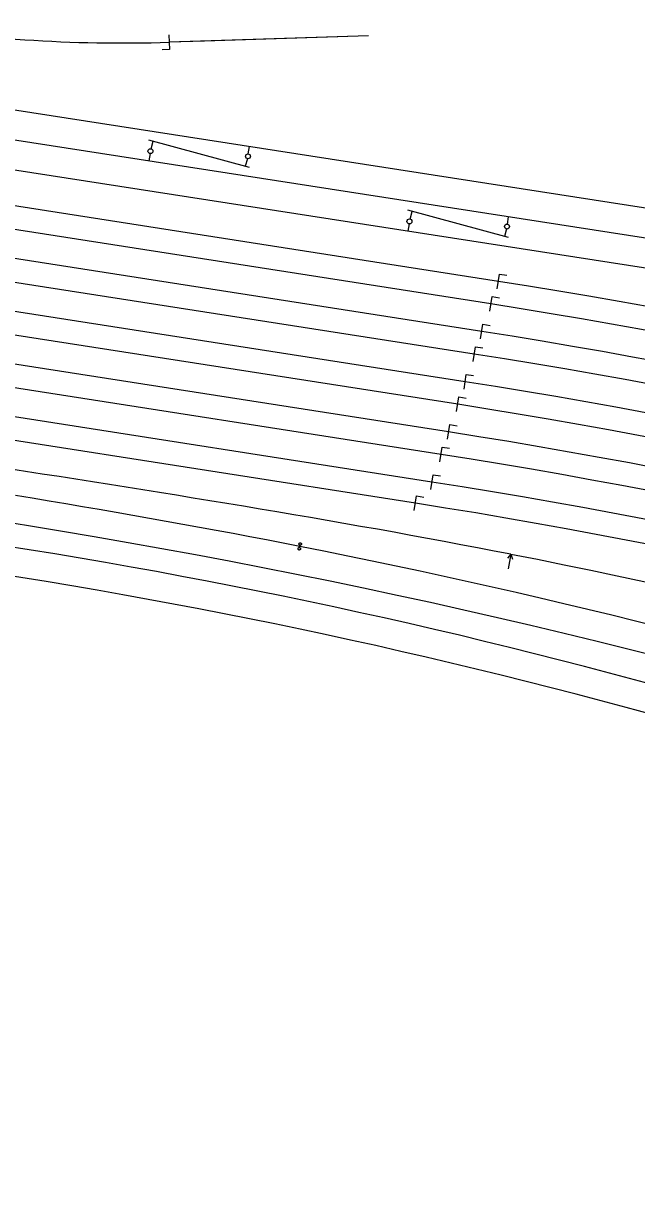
# Model space of a CAD drawing. Extents: x 6540402 to 6566579, y 5525343 to 5532423.
# Drawn here: x 6544115.1 to 6544239.3, y 5526349 to 5526583.5 of the extents above; entities that cross this region are included whole.
import ezdxf

# ---------------------------------------------------------------- set-up
doc = ezdxf.new("R2010")
doc.units = 0
for name, color, linetype in [('IR_ps_geometria', 7, 'Continuous'), ('TOR_PS_OPIS_T-symbole geometrii', 7, 'Continuous'), ('TOR_PS_OPIS_T-ukresy', 7, 'Continuous'), ('TOR_PS_T-tory projektowane', 7, 'Continuous')]:
    doc.layers.add(name, color=color, linetype=linetype)

msp = doc.modelspace()

# ---------------------------------------------------------------- linework, layer by layer
at = {"layer": 'IR_ps_geometria'}
msp.add_lwpolyline([(6544171.05, 5526477.6), (6544171, 5526477.36), (6544171.04, 5526477.35), (6544171.07, 5526477.34), (6544171.09, 5526477.32), (6544171.12, 5526477.3), (6544171.14, 5526477.28), (6544171.16, 5526477.25), (6544171.18, 5526477.22), (6544171.19, 5526477.19), (6544171.2, 5526477.16), (6544171.21, 5526477.13), (6544171.21, 5526477.1), (6544171.2, 5526477.07), (6544171.19, 5526477.03), (6544171.18, 5526477), (6544171.16, 5526476.98), (6544171.14, 5526476.95), (6544171.12, 5526476.93), (6544171.1, 5526476.91), (6544171.07, 5526476.89), (6544171.04, 5526476.88), (6544171, 5526476.87), (6544170.97, 5526476.86), (6544170.94, 5526476.86), (6544170.91, 5526476.87), (6544170.88, 5526476.88), (6544170.85, 5526476.89), (6544170.82, 5526476.91), (6544170.79, 5526476.93), (6544170.77, 5526476.95), (6544170.75, 5526476.97), (6544170.73, 5526477), (6544170.72, 5526477.03), (6544170.71, 5526477.06), (6544170.71, 5526477.1), (6544170.71, 5526477.13), (6544170.71, 5526477.16), (6544170.72, 5526477.19), (6544170.73, 5526477.22), (6544170.75, 5526477.25), (6544170.77, 5526477.28), (6544170.79, 5526477.3), (6544170.82, 5526477.32), (6544170.84, 5526477.34), (6544170.87, 5526477.35), (6544170.91, 5526477.36), (6544170.94, 5526477.36), (6544170.97, 5526477.36), (6544171, 5526477.36), (6544171.1, 5526477.85), (6544171.07, 5526477.86), (6544171.04, 5526477.87), (6544171.01, 5526477.89), (6544170.98, 5526477.91), (6544170.96, 5526477.93), (6544170.94, 5526477.96), (6544170.92, 5526477.98), (6544170.91, 5526478.01), (6544170.9, 5526478.05), (6544170.9, 5526478.08), (6544170.9, 5526478.11), (6544170.9, 5526478.14), (6544170.91, 5526478.17), (6544170.92, 5526478.21), (6544170.94, 5526478.23), (6544170.96, 5526478.26), (6544170.98, 5526478.28), (6544171.01, 5526478.3), (6544171.04, 5526478.32), (6544171.07, 5526478.33), (6544171.1, 5526478.34), (6544171.13, 5526478.34), (6544171.16, 5526478.34), (6544171.2, 5526478.34), (6544171.23, 5526478.33), (6544171.26, 5526478.32), (6544171.29, 5526478.3), (6544171.31, 5526478.28), (6544171.34, 5526478.26), (6544171.36, 5526478.23), (6544171.37, 5526478.21), (6544171.39, 5526478.18), (6544171.39, 5526478.14), (6544171.4, 5526478.11), (6544171.4, 5526478.08), (6544171.39, 5526478.05), (6544171.39, 5526478.02), (6544171.37, 5526477.99), (6544171.36, 5526477.96), (6544171.34, 5526477.93), (6544171.31, 5526477.91), (6544171.29, 5526477.89), (6544171.26, 5526477.87), (6544171.23, 5526477.86), (6544171.2, 5526477.85), (6544171.17, 5526477.85), (6544171.13, 5526477.85), (6544171.1, 5526477.85)], close=True, dxfattribs=at)
msp.add_lwpolyline([(6544171.05, 5526477.6), (6544171, 5526477.36), (6544171.04, 5526477.35), (6544171.07, 5526477.34), (6544171.09, 5526477.32), (6544171.12, 5526477.3), (6544171.14, 5526477.28), (6544171.16, 5526477.25), (6544171.18, 5526477.22), (6544171.19, 5526477.19), (6544171.2, 5526477.16), (6544171.21, 5526477.13), (6544171.21, 5526477.1), (6544171.2, 5526477.07), (6544171.19, 5526477.03), (6544171.18, 5526477), (6544171.16, 5526476.98), (6544171.14, 5526476.95), (6544171.12, 5526476.93), (6544171.1, 5526476.91), (6544171.07, 5526476.89), (6544171.04, 5526476.88), (6544171, 5526476.87), (6544170.97, 5526476.86), (6544170.94, 5526476.86), (6544170.91, 5526476.87), (6544170.88, 5526476.88), (6544170.85, 5526476.89), (6544170.82, 5526476.91), (6544170.79, 5526476.93), (6544170.77, 5526476.95), (6544170.75, 5526476.97), (6544170.73, 5526477), (6544170.72, 5526477.03), (6544170.71, 5526477.06), (6544170.71, 5526477.1), (6544170.71, 5526477.13), (6544170.71, 5526477.16), (6544170.72, 5526477.19), (6544170.73, 5526477.22), (6544170.75, 5526477.25), (6544170.77, 5526477.28), (6544170.79, 5526477.3), (6544170.82, 5526477.32), (6544170.84, 5526477.34), (6544170.87, 5526477.35), (6544170.91, 5526477.36), (6544170.94, 5526477.36), (6544170.97, 5526477.36), (6544171, 5526477.36), (6544171.1, 5526477.85), (6544171.07, 5526477.86), (6544171.04, 5526477.87), (6544171.01, 5526477.89), (6544170.98, 5526477.91), (6544170.96, 5526477.93), (6544170.94, 5526477.96), (6544170.92, 5526477.98), (6544170.91, 5526478.01), (6544170.9, 5526478.05), (6544170.9, 5526478.08), (6544170.9, 5526478.11), (6544170.9, 5526478.14), (6544170.91, 5526478.17), (6544170.92, 5526478.21), (6544170.94, 5526478.23), (6544170.96, 5526478.26), (6544170.98, 5526478.28), (6544171.01, 5526478.3), (6544171.04, 5526478.32), (6544171.07, 5526478.33), (6544171.1, 5526478.34), (6544171.13, 5526478.34), (6544171.16, 5526478.34), (6544171.2, 5526478.34), (6544171.23, 5526478.33), (6544171.26, 5526478.32), (6544171.29, 5526478.3), (6544171.31, 5526478.28), (6544171.34, 5526478.26), (6544171.36, 5526478.23), (6544171.37, 5526478.21), (6544171.39, 5526478.18), (6544171.39, 5526478.14), (6544171.4, 5526478.11), (6544171.4, 5526478.08), (6544171.39, 5526478.05), (6544171.39, 5526478.02), (6544171.37, 5526477.99), (6544171.36, 5526477.96), (6544171.34, 5526477.93), (6544171.31, 5526477.91), (6544171.29, 5526477.89), (6544171.26, 5526477.87), (6544171.23, 5526477.86), (6544171.2, 5526477.85), (6544171.17, 5526477.85), (6544171.13, 5526477.85), (6544171.1, 5526477.85)], close=True, dxfattribs=at)
msp.add_lwpolyline([(6544171.05, 5526477.6), (6544171, 5526477.36), (6544171.04, 5526477.35), (6544171.07, 5526477.34), (6544171.09, 5526477.32), (6544171.12, 5526477.3), (6544171.14, 5526477.28), (6544171.16, 5526477.25), (6544171.18, 5526477.22), (6544171.19, 5526477.19), (6544171.2, 5526477.16), (6544171.21, 5526477.13), (6544171.21, 5526477.1), (6544171.2, 5526477.07), (6544171.19, 5526477.03), (6544171.18, 5526477), (6544171.16, 5526476.98), (6544171.14, 5526476.95), (6544171.12, 5526476.93), (6544171.1, 5526476.91), (6544171.07, 5526476.89), (6544171.04, 5526476.88), (6544171, 5526476.87), (6544170.97, 5526476.86), (6544170.94, 5526476.86), (6544170.91, 5526476.87), (6544170.88, 5526476.88), (6544170.85, 5526476.89), (6544170.82, 5526476.91), (6544170.79, 5526476.93), (6544170.77, 5526476.95), (6544170.75, 5526476.97), (6544170.73, 5526477), (6544170.72, 5526477.03), (6544170.71, 5526477.06), (6544170.71, 5526477.1), (6544170.71, 5526477.13), (6544170.71, 5526477.16), (6544170.72, 5526477.19), (6544170.73, 5526477.22), (6544170.75, 5526477.25), (6544170.77, 5526477.28), (6544170.79, 5526477.3), (6544170.82, 5526477.32), (6544170.84, 5526477.34), (6544170.87, 5526477.35), (6544170.91, 5526477.36), (6544170.94, 5526477.36), (6544170.97, 5526477.36), (6544171, 5526477.36), (6544171.1, 5526477.85), (6544171.07, 5526477.86), (6544171.04, 5526477.87), (6544171.01, 5526477.89), (6544170.98, 5526477.91), (6544170.96, 5526477.93), (6544170.94, 5526477.96), (6544170.92, 5526477.98), (6544170.91, 5526478.01), (6544170.9, 5526478.05), (6544170.9, 5526478.08), (6544170.9, 5526478.11), (6544170.9, 5526478.14), (6544170.91, 5526478.17), (6544170.92, 5526478.21), (6544170.94, 5526478.23), (6544170.96, 5526478.26), (6544170.98, 5526478.28), (6544171.01, 5526478.3), (6544171.04, 5526478.32), (6544171.07, 5526478.33), (6544171.1, 5526478.34), (6544171.13, 5526478.34), (6544171.16, 5526478.34), (6544171.2, 5526478.34), (6544171.23, 5526478.33), (6544171.26, 5526478.32), (6544171.29, 5526478.3), (6544171.31, 5526478.28), (6544171.34, 5526478.26), (6544171.36, 5526478.23), (6544171.37, 5526478.21), (6544171.39, 5526478.18), (6544171.39, 5526478.14), (6544171.4, 5526478.11), (6544171.4, 5526478.08), (6544171.39, 5526478.05), (6544171.39, 5526478.02), (6544171.37, 5526477.99), (6544171.36, 5526477.96), (6544171.34, 5526477.93), (6544171.31, 5526477.91), (6544171.29, 5526477.89), (6544171.26, 5526477.87), (6544171.23, 5526477.86), (6544171.2, 5526477.85), (6544171.17, 5526477.85), (6544171.13, 5526477.85), (6544171.1, 5526477.85)], close=True, dxfattribs=at)
msp.add_lwpolyline([(6544171.05, 5526477.6), (6544171, 5526477.36), (6544171.04, 5526477.35), (6544171.07, 5526477.34), (6544171.09, 5526477.32), (6544171.12, 5526477.3), (6544171.14, 5526477.28), (6544171.16, 5526477.25), (6544171.18, 5526477.22), (6544171.19, 5526477.19), (6544171.2, 5526477.16), (6544171.21, 5526477.13), (6544171.21, 5526477.1), (6544171.2, 5526477.07), (6544171.19, 5526477.03), (6544171.18, 5526477), (6544171.16, 5526476.98), (6544171.14, 5526476.95), (6544171.12, 5526476.93), (6544171.1, 5526476.91), (6544171.07, 5526476.89), (6544171.04, 5526476.88), (6544171, 5526476.87), (6544170.97, 5526476.86), (6544170.94, 5526476.86), (6544170.91, 5526476.87), (6544170.88, 5526476.88), (6544170.85, 5526476.89), (6544170.82, 5526476.91), (6544170.79, 5526476.93), (6544170.77, 5526476.95), (6544170.75, 5526476.97), (6544170.73, 5526477), (6544170.72, 5526477.03), (6544170.71, 5526477.06), (6544170.71, 5526477.1), (6544170.71, 5526477.13), (6544170.71, 5526477.16), (6544170.72, 5526477.19), (6544170.73, 5526477.22), (6544170.75, 5526477.25), (6544170.77, 5526477.28), (6544170.79, 5526477.3), (6544170.82, 5526477.32), (6544170.84, 5526477.34), (6544170.87, 5526477.35), (6544170.91, 5526477.36), (6544170.94, 5526477.36), (6544170.97, 5526477.36), (6544171, 5526477.36), (6544171.1, 5526477.85), (6544171.07, 5526477.86), (6544171.04, 5526477.87), (6544171.01, 5526477.89), (6544170.98, 5526477.91), (6544170.96, 5526477.93), (6544170.94, 5526477.96), (6544170.92, 5526477.98), (6544170.91, 5526478.01), (6544170.9, 5526478.05), (6544170.9, 5526478.08), (6544170.9, 5526478.11), (6544170.9, 5526478.14), (6544170.91, 5526478.17), (6544170.92, 5526478.21), (6544170.94, 5526478.23), (6544170.96, 5526478.26), (6544170.98, 5526478.28), (6544171.01, 5526478.3), (6544171.04, 5526478.32), (6544171.07, 5526478.33), (6544171.1, 5526478.34), (6544171.13, 5526478.34), (6544171.16, 5526478.34), (6544171.2, 5526478.34), (6544171.23, 5526478.33), (6544171.26, 5526478.32), (6544171.29, 5526478.3), (6544171.31, 5526478.28), (6544171.34, 5526478.26), (6544171.36, 5526478.23), (6544171.37, 5526478.21), (6544171.39, 5526478.18), (6544171.39, 5526478.14), (6544171.4, 5526478.11), (6544171.4, 5526478.08), (6544171.39, 5526478.05), (6544171.39, 5526478.02), (6544171.37, 5526477.99), (6544171.36, 5526477.96), (6544171.34, 5526477.93), (6544171.31, 5526477.91), (6544171.29, 5526477.89), (6544171.26, 5526477.87), (6544171.23, 5526477.86), (6544171.2, 5526477.85), (6544171.17, 5526477.85), (6544171.13, 5526477.85), (6544171.1, 5526477.85)], close=True, dxfattribs=at)
at = {"layer": 'TOR_PS_OPIS_T-symbole geometrii'}
for p, q in [((6544144.59, 5526581.12), (6544144.69, 5526578.12)), ((6544144.69, 5526578.12), (6544143.19, 5526578.07)), ((6544211.04, 5526529.75), (6544211.5, 5526532.72)), ((6544211.5, 5526532.72), (6544212.99, 5526532.49)), ((6544209.53, 5526525.18), (6544209.99, 5526528.15)), ((6544209.99, 5526528.15), (6544211.47, 5526527.92)), ((6544207.68, 5526519.6), (6544208.14, 5526522.56)), ((6544208.14, 5526522.56), (6544209.63, 5526522.33)), ((6544206.16, 5526515.03), (6544206.63, 5526517.99)), ((6544206.63, 5526517.99), (6544208.11, 5526517.76)), ((6544204.32, 5526509.45), (6544204.78, 5526512.41)), ((6544204.78, 5526512.41), (6544206.26, 5526512.18)), ((6544202.8, 5526504.88), (6544203.27, 5526507.84)), ((6544203.27, 5526507.84), (6544204.75, 5526507.61)), ((6544200.96, 5526499.29), (6544201.42, 5526502.26)), ((6544201.42, 5526502.26), (6544202.9, 5526502.03)), ((6544199.44, 5526494.72), (6544199.91, 5526497.69)), ((6544199.91, 5526497.69), (6544201.39, 5526497.46)), ((6544197.6, 5526489.14), (6544198.06, 5526492.1)), ((6544198.06, 5526492.1), (6544199.54, 5526491.87)), ((6544194.24, 5526484.86), (6544194.7, 5526487.82)), ((6544194.7, 5526487.82), (6544196.18, 5526487.59)), ((6544213.8, 5526476), (6544213.14, 5526475.24)), ((6544213.8, 5526476), (6544213.22, 5526473.05)), ((6544213.8, 5526476), (6544214.12, 5526475.05))]:
    msp.add_line(p, q, dxfattribs=at)
at = {"layer": 'TOR_PS_OPIS_T-ukresy'}
for p, q in [((6544140.96, 5526558.06), (6544141.38, 5526559.59)), ((6544140.76, 5526557.08), (6544140.53, 5526555.6)), ((6544160.65, 5526557.03), (6544160.88, 5526558.52)), ((6544160.45, 5526556.06), (6544160.03, 5526554.53)), ((6544193.41, 5526543.85), (6544193.82, 5526545.38)), ((6544193.2, 5526542.88), (6544192.97, 5526541.4)), ((6544213.1, 5526542.83), (6544213.33, 5526544.31)), ((6544212.89, 5526541.85), (6544212.48, 5526540.33))]:
    msp.add_line(p, q, dxfattribs=at)
for centre in [(6544140.83, 5526557.58), (6544160.58, 5526556.54), (6544193.27, 5526543.37), (6544213.02, 5526542.33)]:
    msp.add_circle(centre, 0.5, dxfattribs=at)
at = {"layer": 'TOR_PS_T-tory projektowane'}
for p, q in [((6544184.98, 5526580.89), (6544144.64, 5526579.62)), ((6544184.98, 5526580.89), (6544151.76, 5526579.84)), ((6544247.86, 5526545.02), (6544029.02, 5526578.97)), ((6544151.76, 5526579.84), (6544144.64, 5526579.62)), ((6544261.77, 5526536.79), (6544011.21, 5526575.66)), ((6544194.47, 5526486.34), (6543624.83, 5526575.21)), ((6544194.47, 5526486.34), (6543634.71, 5526573.67)), ((6544211.27, 5526531.24), (6543955.22, 5526571.19)), ((6544194.47, 5526486.34), (6543675.81, 5526567.26)), ((6544209.76, 5526526.66), (6543950.98, 5526567.04)), ((6544194.47, 5526486.34), (6543694.2, 5526564.39)), ((6544207.91, 5526521.08), (6543940.42, 5526562.82)), ((6544260.69, 5526530.89), (6544060.91, 5526561.88)), ((6544160.89, 5526554.3), (6544140.52, 5526559.82)), ((6544194.47, 5526486.34), (6543735.29, 5526557.98)), ((6544194.47, 5526486.34), (6543743.2, 5526556.75)), ((6544206.39, 5526516.51), (6543941.76, 5526557.8)), ((6544204.55, 5526510.93), (6543931.31, 5526553.56)), ((6544194.47, 5526486.34), (6543784.3, 5526550.33)), ((6544194.47, 5526486.34), (6543792.2, 5526549.1)), ((6544203.03, 5526506.36), (6543929.23, 5526549.08)), ((6544213.33, 5526540.09), (6544192.96, 5526545.61)), ((6544194.47, 5526486.34), (6543833.3, 5526542.69)), ((6544201.19, 5526500.78), (6543919.06, 5526544.79)), ((6544199.67, 5526496.2), (6543911.01, 5526541.24)), ((6544197.83, 5526490.62), (6543890.35, 5526538.6))]:
    msp.add_line(p, q, dxfattribs=at)
for points in [[(6544213.8, 5526476), (6544210.42, 5526476.65), (6544207.05, 5526477.31), (6544203.67, 5526477.95), (6544200.29, 5526478.58), (6544196.91, 5526479.21), (6544193.53, 5526479.83), (6544190.15, 5526480.45), (6544186.77, 5526481.06), (6544183.38, 5526481.66), (6544180, 5526482.25), (6544176.61, 5526482.84), (6544173.22, 5526483.43), (6544169.84, 5526484.01), (6544166.45, 5526484.58), (6544163.06, 5526485.15), (6544159.67, 5526485.72), (6544156.27, 5526486.28), (6544152.88, 5526486.84), (6544149.49, 5526487.39), (6544146.1, 5526487.94), (6544142.7, 5526488.49), (6544139.31, 5526489.03), (6544135.91, 5526489.57), (6544132.52, 5526490.11), (6544129.12, 5526490.65), (6544125.73, 5526491.18), (6544122.33, 5526491.72), (6544118.94, 5526492.25), (6544115.54, 5526492.78), (6544112.14, 5526493.31)], [(6544171.05, 5526477.6), (6544167.68, 5526478.26), (6544164.3, 5526478.91), (6544160.93, 5526479.56), (6544157.55, 5526480.19), (6544154.17, 5526480.82), (6544150.79, 5526481.44), (6544147.41, 5526482.06), (6544144.02, 5526482.66), (6544140.64, 5526483.27), (6544137.25, 5526483.86), (6544133.87, 5526484.45), (6544130.48, 5526485.04), (6544127.09, 5526485.62), (6544123.7, 5526486.19), (6544120.31, 5526486.76), (6544116.92, 5526487.33), (6544113.53, 5526487.89)]]:
    msp.add_lwpolyline(points, dxfattribs=at)
for centre, radius, start, end in [((6544135.18, 5526879.47), 300, 260.6209, 271.808), ((6544026.29, 5525345.58), 1200, 62.24473, 81.13225), ((6544024.77, 5525341.01), 1200, 62.24473, 81.13225), ((6544022.93, 5525335.43), 1200, 62.24473, 81.13225), ((6544021.41, 5525330.86), 1200, 62.24473, 81.13225), ((6544019.56, 5525325.27), 1200, 62.24473, 81.13225), ((6544018.05, 5525320.7), 1200, 62.24473, 81.13225), ((6544016.2, 5525315.12), 1200, 62.24473, 81.13225), ((6544014.69, 5525310.55), 1200, 62.24473, 81.13225), ((6544012.84, 5525304.97), 1200, 62.24473, 81.13225), ((6544009.48, 5525300.68), 1200, 62.24473, 81.13225), ((6543885.39, 5525050.22), 1450, 63.60198, 81.13225), ((6543926.13, 5525292.08), 1200, 65.17038, 81.13225), ((6543901.07, 5525103.88), 1400, 65.85399, 78.88135), ((6543943.82, 5525102.27), 1400, 64.49563, 78.88135), ((6543924.44, 5525286.47), 1200, 65.17038, 81.13225)]:
    msp.add_arc(centre, radius, start, end, dxfattribs=at)

doc.saveas('drawing.dxf')
